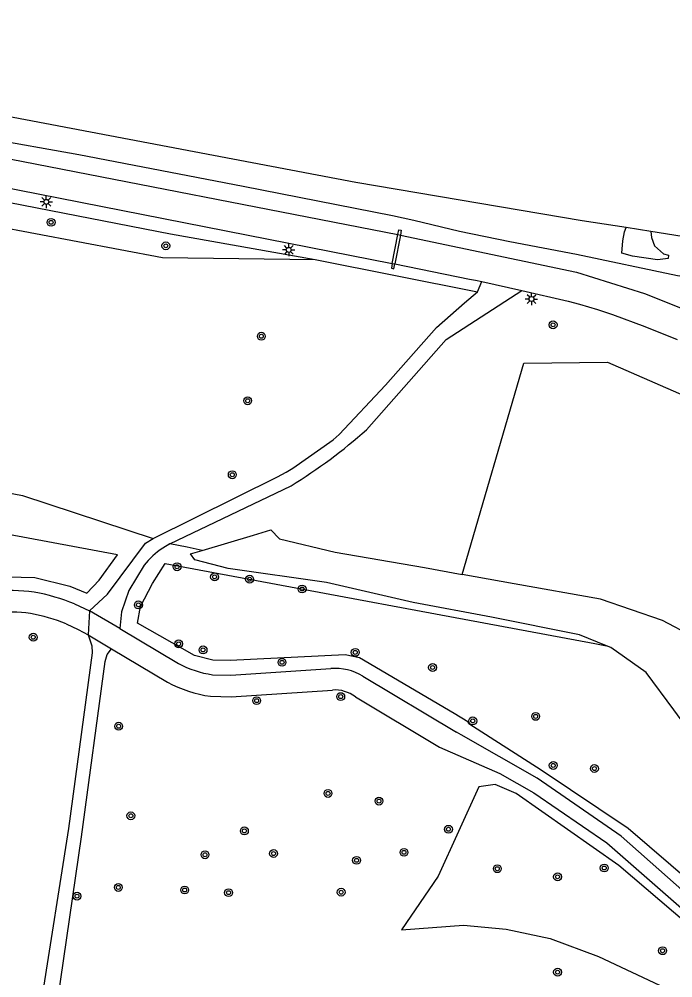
# Model space of a CAD drawing. Extents: x 130998 to 133001, y 398999 to 403002.
# Drawn here: x 131157.5 to 131224, y 399086.3 to 399183.7 of the extents above; entities that cross this region are included whole.
import ezdxf

# ---------------------------------------------------------------- set-up
doc = ezdxf.new("R2010")
doc.units = 0
for name, color, linetype in [('gg-knt-BGT kruinlijn', 7, 'Continuous'), ('gg-knt-bovenkant onderkant talud', 7, 'Continuous'), ('gg-knt-onverhard', 7, 'Continuous'), ('gg-knt-verharding', 7, 'Continuous'), ('gg-kwrk-faunavoorziening', 7, 'Continuous'), ('gt-grn-groengrens', 7, 'Continuous'), ('gt-grn-weggrens', 7, 'Continuous'), ('gt-symb-boom', 7, 'Continuous'), ('gt-symb-lichtmast', 7, 'Continuous'), ('gx-grn-maaiveld', 7, 'Continuous')]:
    doc.layers.add(name, color=color, linetype=linetype)

# ---------------------------------------------------------------- blocks, each defined once
blk = doc.blocks.new('gt0-BOOM')
at = {"layer": 'gt-symb-boom'}
for radius in [0.4, 0.2]:
    blk.add_circle((0, 0), radius, dxfattribs=at)
blk = doc.blocks.new('gt0-LMAST')
at = {"layer": 'gt-symb-lichtmast'}
for p, q in [((-0.182, 0.173), (-0.447, 0.438)), ((-0.005, 0.246), (-0.005, 0.621)), ((0.172, 0.173), (0.437, 0.438)), ((-0.255, -0.004), (-0.63, -0.004)), ((-0.182, -0.181), (-0.447, -0.446)), ((-0.005, -0.254), (-0.005, -0.629)), ((0.437, -0.446), (0.172, -0.181)), ((0.245, -0.004), (0.62, -0.004))]:
    blk.add_line(p, q, dxfattribs=at)
blk.add_circle((-0.005, -0.004), 0.25, dxfattribs=at)

msp = doc.modelspace()

# ---------------------------------------------------------------- linework, layer by layer
at = {"layer": 'gg-knt-BGT kruinlijn'}
msp.add_lwpolyline([(131000, 399183.259), (131017.293, 399183.659), (131035.697, 399182.877), (131050.552, 399180.705), (131060.522, 399180.648), (131073.313, 399179.505), (131103.803, 399174.664), (131123.907, 399171.398), (131172.903, 399161.863), (131187.595, 399159.247)], dxfattribs=at)
at = {"layer": 'gg-knt-bovenkant onderkant talud'}
msp.add_lwpolyline([(131036.554, 399179.852), (131041.696, 399177.75), (131048.689, 399174.666), (131052.709, 399173.005), (131060.123, 399171.839), (131072.353, 399170.376), (131103.123, 399166.47), (131121.972, 399163.358), (131128.4, 399162.952), (131131.942, 399163.233), (131135.779, 399165.653), (131150.565, 399163.517), (131172.11, 399159.44), (131187.595, 399159.247)], dxfattribs=at)
at = {"layer": 'gg-knt-onverhard'}
for p, q in [((131204.109, 399155.951), (131204.538, 399157.008)), ((131204.538, 399157.008), (131208.617, 399156.114)), ((131172.841, 399130.363), (131185.17, 399136.27)), ((131172.841, 399130.363), (131172.131, 399129.933))]:
    msp.add_line(p, q, dxfattribs=at)
for points in [[(131171.166, 399130.914), (131183.78, 399137.163), (131184.66, 399137.639), (131185.332, 399138.039), (131189.425, 399140.914), (131190.052, 399141.486), (131194.759, 399146.471), (131199.951, 399152.326), (131202.784, 399154.841), (131204.109, 399155.951)], [(131192.83, 399141.952), (131200.93, 399151.115), (131208.617, 399156.114)], [(131164.664, 399123.568), (131166.525, 399125.268), (131170.365, 399130.445), (131171.166, 399130.914)], [(131170.219, 399128.198), (131168.665, 399125.612), (131167.918, 399123.464), (131167.755, 399121.767)]]:
    msp.add_lwpolyline(points, dxfattribs=at)
for centre, radius, start, end in [((131157.203, 399181.977), 53.584, 301.46136, 311.67287), ((131177.108, 399122.527), 8.923, 123.90327, 140.53961)]:
    msp.add_arc(centre, radius, start, end, dxfattribs=at)
at = {"layer": 'gg-knt-verharding'}
for p, q in [((131152.246, 399170.316), (131196.027, 399161.777)), ((131151.698, 399167.457), (131195.437, 399158.839)), ((131196.027, 399161.777), (131196.273, 399161.719)), ((131195.437, 399158.839), (131195.7, 399158.798)), ((131195.7, 399158.798), (131203.293, 399157.258)), ((131163.163, 399124.255), (131164.664, 399123.568)), ((131167.755, 399121.767), (131173.726, 399118.195)), ((131166.909, 399119.709), (131172.598, 399116.306)), ((131192.452, 399116.928), (131201.967, 399111.25)), ((131191.711, 399114.808), (131200.234, 399109.722)), ((131200.234, 399109.722), (131206.384, 399107.045)), ((131162.539, 399101.45), (131157.071, 399066.498)), ((131158.985, 399067.151), (131163.855, 399100.6))]:
    msp.add_line(p, q, dxfattribs=at)
for points in [[(131196.273, 399161.719), (131214.153, 399157.945), (131221.087, 399155.789), (131224.745, 399154.335)], [(131203.293, 399157.258), (131203.918, 399157.147), (131204.538, 399157.008)], [(131208.617, 399156.114), (131213.321, 399155.015), (131214.466, 399154.717), (131216.3, 399154.176), (131217.823, 399153.662), (131221.102, 399152.436), (131224.385, 399151.121)], [(131162.319, 399122.223), (131163.532, 399121.668), (131164.559, 399121.115)], [(131164.559, 399121.115), (131164.912, 399120.004), (131164.942, 399119.293), (131162.539, 399101.45)], [(131163.855, 399100.6), (131166.266, 399118.416), (131166.491, 399119.116), (131166.909, 399119.709)], [(131177.177, 399117.072), (131179.036, 399117.01), (131189.22, 399117.702)], [(131176.985, 399114.877), (131179.074, 399114.808), (131189.37, 399115.507)], [(131255.362, 399067.596), (131251.229, 399071.758), (131240.424, 399082.126), (131228.135, 399092.341), (131218.707, 399100.677), (131210.18, 399106.575), (131202.439, 399110.959), (131201.967, 399111.25)], [(131206.384, 399107.045), (131209.845, 399105.079), (131217.246, 399099.996), (131227.807, 399090.752), (131239.314, 399081.197), (131251.981, 399068.787)]]:
    msp.add_lwpolyline(points, dxfattribs=at)
for centre, radius, start, end in [((131156.774, 399109.559), 16.058, 81.78865, 97.20012), ((131155.534, 399105.756), 20.01, 67.5887, 79.83074), ((131156.778, 399109.585), 13.833, 82.10555, 97.4604), ((131155.523, 399105.727), 17.841, 67.60768, 79.8127), ((131178.756, 399127.789), 10.833, 242.33154, 261.61734), ((131189.594, 399112.131), 5.584, 59.21994, 93.84492), ((131178.871, 399128.116), 13.373, 242.02384, 261.89167), ((131189.641, 399112.146), 3.372, 52.13367, 94.6161)]:
    msp.add_arc(centre, radius, start, end, dxfattribs=at)
at = {"layer": 'gg-kwrk-faunavoorziening'}
for p, q in [((131195.437, 399158.839), (131196.027, 399161.777)), ((131196.273, 399161.719), (131195.7, 399158.798))]:
    msp.add_line(p, q, dxfattribs=at)
for points in [[(131196.027, 399161.777), (131196.111, 399162.249), (131196.353, 399162.21), (131196.273, 399161.719)], [(131195.437, 399158.839), (131195.373, 399158.35), (131195.596, 399158.287), (131195.7, 399158.798)]]:
    msp.add_lwpolyline(points, dxfattribs=at)
at = {"layer": 'gt-grn-groengrens'}
for p, q in [((131187.595, 399159.247), (131204.109, 399155.951)), ((131167.755, 399121.767), (131164.664, 399123.568)), ((131164.559, 399121.115), (131166.909, 399119.709))]:
    msp.add_line(p, q, dxfattribs=at)
for points in [[(131036.554, 399179.852), (131037.239, 399177.137), (131038.733, 399157.597), (131089.748, 399147.574), (131125.101, 399141.609), (131157.888, 399135.28), (131171.166, 399130.914)], [(131154.944, 399127.032), (131159.115, 399126.945), (131162.677, 399126.047), (131164.4, 399125.345), (131165.676, 399126.669), (131167.51, 399129.231), (131090.877, 399143.541)], [(131237.916, 399081.089), (131218.461, 399097.696), (131208.032, 399105.014), (131205.885, 399105.934), (131204.232, 399105.664), (131200.114, 399096.597), (131196.39, 399091.17)], [(131196.39, 399091.17), (131202.689, 399091.645), (131207.007, 399091.209), (131211.484, 399090.258), (131216.396, 399088.436), (131223.17, 399085.267)]]:
    msp.add_lwpolyline(points, dxfattribs=at)
at = {"layer": 'gt-grn-weggrens'}
msp.add_line((131164.664, 399123.568), (131164.559, 399121.115), dxfattribs=at)
at = {"layer": 'gx-grn-maaiveld'}
msp.add_line((131221.718, 399162.088), (131219.212, 399162.482), dxfattribs=at)
for points in [[(131219.212, 399162.482), (131214.731, 399163.188), (131191.729, 399167.076), (131156.225, 399173.798), (131148.649, 399174.275)], [(131244.434, 399160.794), (131237.662, 399158.958), (131231.445, 399157.729), (131229.225, 399157.303), (131227.218, 399157.205), (131224.419, 399157.595), (131214.175, 399159.738), (131207.381, 399161.044), (131202.279, 399162.088), (131197.654, 399163.212), (131195.453, 399163.671), (131180.293, 399166.677), (131163.582, 399169.894), (131154.048, 399171.569), (131153.206, 399171.742), (131150.595, 399172.278)], [(131291.395, 399154.912), (131290.102, 399155.17), (131244.935, 399163.264), (131241.951, 399163.772), (131235.926, 399162.989), (131229.139, 399160.919), (131221.718, 399162.088)], [(131221.718, 399162.088), (131221.781, 399161.489), (131222.102, 399160.641), (131223.003, 399159.838), (131223.525, 399159.673), (131223.485, 399159.364), (131222.41, 399159.211), (131219.844, 399159.6), (131218.77, 399159.905), (131218.868, 399161.157), (131219.047, 399162.064), (131219.212, 399162.482)], [(131202.564, 399127.247), (131208.83, 399148.722), (131217.328, 399148.809), (131226.939, 399144.618), (131231.958, 399140.232), (131235.147, 399137.507), (131241.319, 399132.137)], [(131176.114, 399129.687), (131181.351, 399131.241), (131183.09, 399131.797), (131183.995, 399130.859), (131189.642, 399129.517), (131198.71, 399127.948), (131202.564, 399127.247)], [(131176.114, 399129.687), (131174.597, 399130.03), (131172.841, 399130.363)], [(131217.204, 399120.017), (131214.464, 399121.118), (131205.534, 399122.903), (131197.559, 399124.415), (131188.771, 399126.433), (131178.759, 399127.871), (131175.391, 399128.745), (131174.942, 399129.339), (131176.114, 399129.687)], [(131259.721, 399094.009), (131269.259, 399075.601), (131267.759, 399073.759), (131257.785, 399068.522), (131256.864, 399068.128), (131256.127, 399068.207), (131243.338, 399080.549), (131240.864, 399083.022), (131219.417, 399101.443), (131210.575, 399107.364), (131203.221, 399112.083), (131203.125, 399112.284), (131201.738, 399113.116), (131192.112, 399118.781), (131190.646, 399119.098), (131178.96, 399118.504), (131177.217, 399118.543), (131175.355, 399119.019), (131169.571, 399122.307), (131169.848, 399124.01), (131171.076, 399126.348), (131172.364, 399128.367), (131216.024, 399120.243), (131217.204, 399120.017)], [(131228.913, 399117.454), (131225.993, 399120.957), (131222.893, 399122.581), (131216.596, 399124.759), (131207.837, 399126.288), (131202.564, 399127.247)], [(131251.445, 399093.9), (131255.221, 399089.236), (131259.466, 399080.325), (131262.46, 399072.768), (131248.58, 399088.643), (131239.146, 399096.986), (131229.05, 399106.733), (131224.05, 399113.497), (131221.23, 399117.282), (131217.67, 399119.83), (131217.204, 399120.017)]]:
    msp.add_lwpolyline(points, dxfattribs=at)

# ---------------------------------------------------------------- block references
at = {"layer": 'gt-symb-boom'}
for p in [(131160.776, 399163.019), (131172.437, 399160.635), (131211.785, 399152.611), (131182.143, 399151.45), (131180.756, 399144.894), (131179.19, 399137.38), (131173.576, 399128.036), (131177.389, 399127.007), (131180.946, 399126.771), (131186.282, 399125.775), (131169.65, 399124.16), (131158.962, 399120.879), (131173.742, 399120.205), (131176.219, 399119.588), (131191.681, 399119.337), (131184.245, 399118.324), (131199.542, 399117.802), (131190.207, 399114.844), (131210.016, 399112.837), (131167.642, 399111.838), (131203.623, 399112.375), (131211.803, 399107.852), (131215.991, 399107.538), (131188.919, 399105.011), (131194.095, 399104.229), (131168.883, 399102.738), (131180.418, 399101.2), (131201.157, 399101.369), (131183.382, 399098.904), (131196.639, 399099.025), (131176.417, 399098.779), (131191.821, 399098.215), (131206.118, 399097.362), (131216.985, 399097.436), (131212.241, 399096.538), (131167.612, 399095.458), (131174.348, 399095.203), (131190.255, 399094.976), (131163.413, 399094.575), (131178.812, 399094.928), (131222.911, 399089.034), (131212.245, 399086.855)]:
    msp.add_blockref('gt0-BOOM', p, dxfattribs=at)
at = {"layer": 'gt-symb-boom', "rotation": -115.84761021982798}
msp.add_blockref('gt0-BOOM', (131181.666, 399114.433), dxfattribs=at)
at = {"layer": 'gt-symb-lichtmast'}
for p in [(131160.299, 399165.103), (131184.928, 399160.227), (131209.597, 399155.235)]:
    msp.add_blockref('gt0-LMAST', p, dxfattribs=at)

doc.saveas('drawing.dxf')
